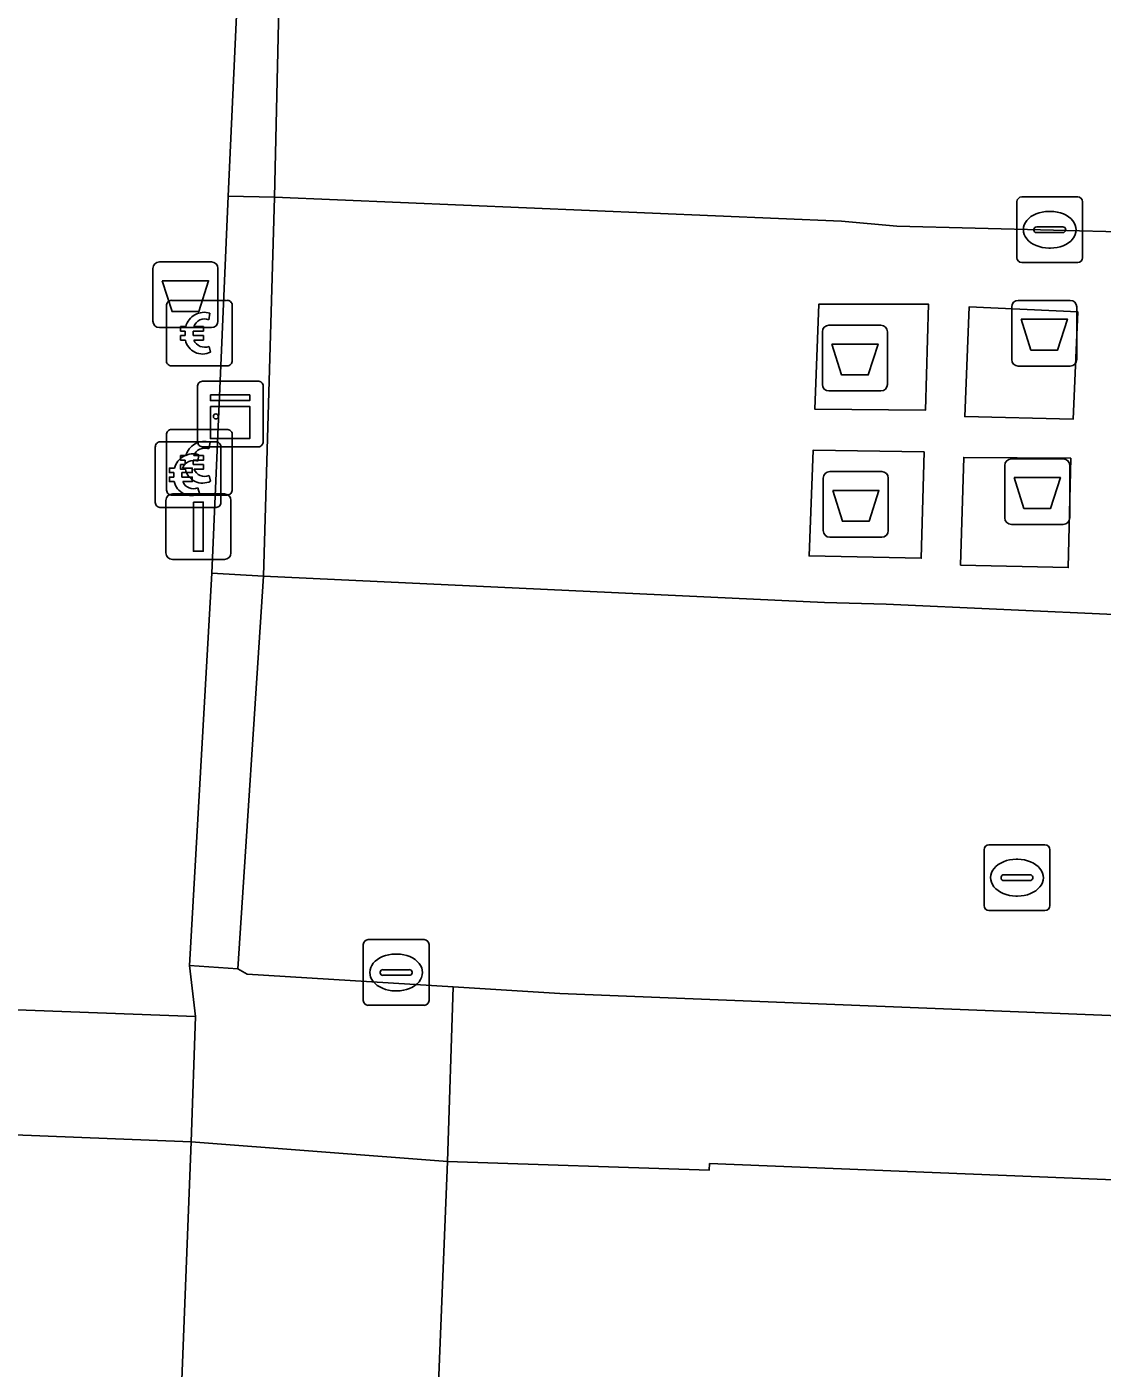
# Model space of a CAD drawing. Extents: x 160888 to 161385, y 386490 to 386908.
# Drawn here: x 161040.48 to 161056.85, y 386578.36 to 386598.78 of the extents above; entities that cross this region are included whole.
import ezdxf

# ---------------------------------------------------------------- set-up
doc = ezdxf.new("R2010")
doc.units = 0
for name, color, linetype in [('IMGEO_Afval_apart_plaats', 7, 'Continuous'), ('IMGEO_Afvalbak', 7, 'Continuous'), ('IMGEO_Betaalautomaat', 7, 'Continuous'), ('IMGEO_Brandkraan', 7, 'Continuous'), ('IMGEO_Groenvoorziening', 7, 'Continuous'), ('IMGEO_Haag', 7, 'Continuous'), ('IMGEO_Kast', 7, 'Continuous'), ('IMGEO_Kolk', 7, 'Continuous'), ('IMGEO_Lichtmast', 7, 'Continuous'), ('IMGEO_Pand', 7, 'Continuous'), ('IMGEO_Rijbaan_lokaal_open', 7, 'Continuous'), ('IMGEO_Voetgangersgebied_open', 7, 'Continuous'), ('IMGEO_Voetpad_gesloten', 7, 'Continuous'), ('IMGEO_Voetpad_open', 7, 'Continuous')]:
    doc.layers.add(name, color=color, linetype=linetype)

msp = doc.modelspace()

# ---------------------------------------------------------------- linework, layer by layer
at = {"layer": 'IMGEO_Afval_apart_plaats'}
for p, q in [((161055.473, 386593.718), (161055.473, 386594.518)), ((161055.473, 386594.518), (161055.473, 386593.718)), ((161055.573, 386594.618), (161056.363, 386594.618)), ((161056.363, 386594.618), (161055.573, 386594.618)), ((161056.463, 386594.518), (161056.463, 386593.718)), ((161056.463, 386593.718), (161056.463, 386594.518)), ((161052.591, 386593.338), (161052.591, 386594.138)), ((161052.591, 386594.138), (161052.591, 386593.338)), ((161052.691, 386594.238), (161053.481, 386594.238)), ((161053.481, 386594.238), (161052.691, 386594.238)), ((161053.581, 386594.138), (161053.581, 386593.338)), ((161053.581, 386593.338), (161053.581, 386594.138)), ((161056.363, 386593.618), (161055.573, 386593.618)), ((161055.573, 386593.618), (161056.363, 386593.618)), ((161053.481, 386593.238), (161052.691, 386593.238)), ((161052.691, 386593.238), (161053.481, 386593.238)), ((161055.367, 386591.305), (161055.367, 386592.105)), ((161055.367, 386592.105), (161055.367, 386591.305)), ((161055.467, 386592.205), (161056.257, 386592.205)), ((161056.257, 386592.205), (161055.467, 386592.205)), ((161056.357, 386592.105), (161056.357, 386591.305)), ((161056.357, 386591.305), (161056.357, 386592.105)), ((161052.605, 386591.111), (161052.605, 386591.911)), ((161052.605, 386591.911), (161052.605, 386591.111)), ((161052.705, 386592.011), (161053.495, 386592.011)), ((161053.495, 386592.011), (161052.705, 386592.011)), ((161053.595, 386591.911), (161053.595, 386591.111)), ((161053.595, 386591.111), (161053.595, 386591.911)), ((161056.257, 386591.205), (161055.467, 386591.205)), ((161055.467, 386591.205), (161056.257, 386591.205)), ((161053.495, 386591.011), (161052.705, 386591.011)), ((161052.705, 386591.011), (161053.495, 386591.011))]:
    msp.add_line(p, q, dxfattribs=at)
for points in [[(161055.616, 386594.332), (161056.32, 386594.332), (161056.171, 386593.862), (161055.765, 386593.862), (161055.616, 386594.332)], [(161052.734, 386593.952), (161053.438, 386593.952), (161053.289, 386593.482), (161052.883, 386593.482), (161052.734, 386593.952)], [(161055.51, 386591.919), (161056.214, 386591.919), (161056.065, 386591.449), (161055.659, 386591.449), (161055.51, 386591.919)], [(161052.748, 386591.725), (161053.452, 386591.725), (161053.303, 386591.255), (161052.897, 386591.255), (161052.748, 386591.725)]]:
    msp.add_lwpolyline(points, dxfattribs=at)
for centre, start, end in [((161055.573, 386594.518), 90, 180), ((161055.573, 386594.518), 90, 180), ((161056.363, 386594.518), 0, 90), ((161056.363, 386594.518), 360, 90), ((161052.691, 386594.138), 90, 180), ((161052.691, 386594.138), 90, 180), ((161053.481, 386594.138), 0, 90), ((161053.481, 386594.138), 360, 90), ((161055.573, 386593.718), 180, 270), ((161055.573, 386593.718), 180, 270), ((161056.363, 386593.718), 270, 0), ((161056.363, 386593.718), 270, 0), ((161052.691, 386593.338), 180, 270), ((161052.691, 386593.338), 180, 270), ((161053.481, 386593.338), 270, 0), ((161053.481, 386593.338), 270, 0), ((161055.467, 386592.105), 90, 180), ((161055.467, 386592.105), 90, 180), ((161056.257, 386592.105), 0, 90), ((161056.257, 386592.105), 360, 90), ((161052.705, 386591.911), 90, 180), ((161052.705, 386591.911), 90, 180), ((161053.495, 386591.911), 0, 90), ((161053.495, 386591.911), 360, 90), ((161055.467, 386591.305), 180, 270), ((161055.467, 386591.305), 180, 270), ((161056.257, 386591.305), 270, 0), ((161056.257, 386591.305), 270, 0), ((161052.705, 386591.111), 180, 270), ((161052.705, 386591.111), 180, 270), ((161053.495, 386591.111), 270, 0), ((161053.495, 386591.111), 270, 0)]:
    msp.add_arc(centre, 0.1, start, end, dxfattribs=at)
at = {"layer": 'IMGEO_Afvalbak'}
for p, q in [((161042.503, 386595.203), (161043.293, 386595.203)), ((161043.293, 386595.203), (161042.503, 386595.203)), ((161042.403, 386594.303), (161042.403, 386595.103)), ((161042.403, 386595.103), (161042.403, 386594.303)), ((161043.393, 386595.103), (161043.393, 386594.303)), ((161043.393, 386594.303), (161043.393, 386595.103)), ((161043.293, 386594.203), (161042.503, 386594.203)), ((161042.503, 386594.203), (161043.293, 386594.203))]:
    msp.add_line(p, q, dxfattribs=at)
msp.add_lwpolyline([(161042.546, 386594.917), (161043.25, 386594.917), (161043.101, 386594.447), (161042.695, 386594.447), (161042.546, 386594.917)], dxfattribs=at)
for centre, start, end in [((161042.503, 386595.103), 90, 180), ((161042.503, 386595.103), 90, 180), ((161043.293, 386595.103), 0, 90), ((161043.293, 386595.103), 360, 90), ((161042.503, 386594.303), 180, 270), ((161042.503, 386594.303), 180, 270), ((161043.293, 386594.303), 270, 0), ((161043.293, 386594.303), 270, 0)]:
    msp.add_arc(centre, 0.1, start, end, dxfattribs=at)
at = {"layer": 'IMGEO_Betaalautomaat'}
for p, q in [((161042.609, 386593.694), (161042.609, 386594.535)), ((161042.609, 386594.535), (161042.609, 386593.694)), ((161042.684, 386594.618), (161043.525, 386594.618)), ((161043.525, 386594.618), (161042.684, 386594.618)), ((161043.608, 386594.544), (161043.608, 386593.703)), ((161043.608, 386593.703), (161043.608, 386594.544)), ((161043.271, 386594.423), (161043.254, 386594.323)), ((161042.892, 386594.082), (161042.892, 386594.15)), ((161043.013, 386594.15), (161043.013, 386594.082)), ((161043.258, 386593.917), (161043.28, 386593.83)), ((161043.534, 386593.619), (161042.693, 386593.619)), ((161042.693, 386593.619), (161043.534, 386593.619)), ((161042.61, 386591.728), (161042.61, 386592.569)), ((161042.61, 386592.569), (161042.61, 386591.728)), ((161042.685, 386592.652), (161043.526, 386592.652)), ((161043.526, 386592.652), (161042.685, 386592.652)), ((161043.609, 386592.578), (161043.609, 386591.737)), ((161043.609, 386591.737), (161043.609, 386592.578)), ((161042.439, 386591.539), (161042.439, 386592.38)), ((161042.439, 386592.38), (161042.439, 386591.539)), ((161042.514, 386592.463), (161043.355, 386592.463)), ((161043.355, 386592.463), (161042.514, 386592.463)), ((161043.101, 386592.268), (161043.084, 386592.168)), ((161043.272, 386592.457), (161043.255, 386592.357)), ((161043.438, 386592.389), (161043.438, 386591.548)), ((161043.438, 386591.548), (161043.438, 386592.389)), ((161042.893, 386592.116), (161042.893, 386592.184)), ((161043.014, 386592.184), (161043.014, 386592.116)), ((161042.722, 386591.927), (161042.722, 386591.995)), ((161042.843, 386591.995), (161042.843, 386591.927)), ((161043.259, 386591.951), (161043.281, 386591.864)), ((161043.535, 386591.653), (161042.694, 386591.653)), ((161042.694, 386591.653), (161043.535, 386591.653)), ((161043.088, 386591.762), (161043.11, 386591.675)), ((161043.364, 386591.464), (161042.523, 386591.464)), ((161042.523, 386591.464), (161043.364, 386591.464))]:
    msp.add_line(p, q, dxfattribs=at)
for points in [[(161042.892, 386594.15), (161042.823, 386594.15), (161042.823, 386594.219), (161042.902, 386594.219)], [(161043.024, 386594.219), (161043.171, 386594.219), (161043.171, 386594.15), (161043.013, 386594.15)], [(161042.897, 386594.013), (161042.823, 386594.013), (161042.823, 386594.082), (161042.892, 386594.082)], [(161043.013, 386594.082), (161043.171, 386594.082), (161043.171, 386594.013), (161043.027, 386594.013)], [(161042.722, 386591.995), (161042.653, 386591.995), (161042.653, 386592.064), (161042.732, 386592.064)], [(161042.893, 386592.184), (161042.824, 386592.184), (161042.824, 386592.253), (161042.903, 386592.253)], [(161042.898, 386592.047), (161042.824, 386592.047), (161042.824, 386592.116), (161042.893, 386592.116)], [(161042.854, 386592.064), (161043.001, 386592.064), (161043.001, 386591.995), (161042.843, 386591.995)], [(161043.025, 386592.253), (161043.172, 386592.253), (161043.172, 386592.184), (161043.014, 386592.184)], [(161043.014, 386592.116), (161043.172, 386592.116), (161043.172, 386592.047), (161043.028, 386592.047)], [(161042.727, 386591.858), (161042.653, 386591.858), (161042.653, 386591.927), (161042.722, 386591.927)], [(161042.843, 386591.927), (161043.001, 386591.927), (161043.001, 386591.858), (161042.857, 386591.858)]]:
    msp.add_lwpolyline(points, dxfattribs=at)
for centre, radius, start, end in [((161042.687, 386594.541), 0.0779, 92.4484, 184.2845), ((161042.687, 386594.541), 0.0779, 92.4484, 184.2845), ((161043.531, 386594.541), 0.0779, 2.4484, 94.2845), ((161043.531, 386594.541), 0.0779, 2.4484, 94.2845), ((161043.185, 386594.143), 0.293, 73.014, 165.0139), ((161043.191, 386594.156), 0.179, 69.3236, 159.5683), ((161043.158, 386594.068), 0.267, 191.8096, 297.0389), ((161043.191, 386594.083), 0.179, 202.7625, 291.8693), ((161042.687, 386593.697), 0.0779, 182.4484, 274.2845), ((161042.687, 386593.697), 0.0779, 182.4484, 274.2845), ((161043.531, 386593.697), 0.0779, 272.4484, 4.2845), ((161043.531, 386593.697), 0.0779, 272.4484, 4.2845), ((161042.688, 386592.575), 0.0779, 92.4484, 184.2845), ((161042.688, 386592.575), 0.0779, 92.4484, 184.2845), ((161043.186, 386592.177), 0.293, 73.014, 165.0139), ((161043.532, 386592.575), 0.0779, 2.4484, 94.2845), ((161043.532, 386592.575), 0.0779, 2.4484, 94.2845), ((161042.517, 386592.386), 0.0779, 92.4484, 184.2845), ((161042.517, 386592.386), 0.0779, 92.4484, 184.2845), ((161043.015, 386591.988), 0.293, 73.014, 165.0139), ((161043.192, 386592.19), 0.179, 69.3236, 159.5683), ((161043.361, 386592.386), 0.0779, 2.4484, 94.2845), ((161043.361, 386592.386), 0.0779, 2.4484, 94.2845), ((161043.021, 386592.001), 0.179, 69.3236, 159.5683), ((161042.988, 386591.913), 0.267, 191.8096, 297.0389), ((161043.021, 386591.928), 0.179, 202.7625, 291.8693), ((161043.159, 386592.102), 0.267, 191.8096, 297.0389), ((161043.192, 386592.117), 0.179, 202.7625, 291.8693), ((161042.688, 386591.731), 0.0779, 182.4484, 274.2845), ((161042.688, 386591.731), 0.0779, 182.4484, 274.2845), ((161043.532, 386591.731), 0.0779, 272.4484, 4.2845), ((161043.532, 386591.731), 0.0779, 272.4484, 4.2845), ((161042.517, 386591.542), 0.0779, 182.4484, 274.2845), ((161042.517, 386591.542), 0.0779, 182.4484, 274.2845), ((161043.361, 386591.542), 0.0779, 272.4484, 4.2845), ((161043.361, 386591.542), 0.0779, 272.4484, 4.2845)]:
    msp.add_arc(centre, radius, start, end, dxfattribs=at)
at = {"layer": 'IMGEO_Brandkraan'}
for p, q in [((161045.604, 386583.957), (161045.604, 386584.809)), ((161045.679, 386584.883), (161046.531, 386584.883)), ((161046.605, 386584.809), (161046.605, 386583.957)), ((161046.092, 386584.663), (161046.117, 386584.663)), ((161045.863, 386584.377), (161045.863, 386584.389)), ((161046.301, 386584.34), (161045.903, 386584.34)), ((161045.906, 386584.426), (161046.304, 386584.426)), ((161046.347, 386584.389), (161046.347, 386584.377)), ((161046.115, 386584.103), (161046.09, 386584.103)), ((161046.531, 386583.883), (161045.679, 386583.883))]:
    msp.add_line(p, q, dxfattribs=at)
for points in [[(161045.604, 386583.957), (161045.604, 386584.809)], [(161045.679, 386584.883), (161046.531, 386584.883)], [(161046.605, 386584.809), (161046.605, 386583.957)], [(161046.531, 386583.883), (161045.679, 386583.883)]]:
    msp.add_lwpolyline(points, dxfattribs=at)
for centre, radius, start, end in [((161045.681, 386584.807), 0.0765, 91.552, 178.448), ((161045.681, 386584.807), 0.0765, 91.552, 178.448), ((161046.529, 386584.807), 0.0765, 1.552, 88.448), ((161046.529, 386584.807), 0.0765, 1.552, 88.448), ((161045.903, 386584.386), 0.0403, 85.8775, 175.7526), ((161045.9, 386584.376), 0.0366, 178.938, 274.7102), ((161046.304, 386584.383), 0.043, 264.8664, 352.4533), ((161046.308, 386584.388), 0.0386, 1.7309, 96.639), ((161045.681, 386583.959), 0.0765, 181.552, 268.448), ((161045.681, 386583.959), 0.0765, 181.552, 268.448), ((161046.529, 386583.959), 0.0765, 271.552, 358.448), ((161046.529, 386583.959), 0.0765, 271.552, 358.448)]:
    msp.add_arc(centre, radius, start, end, dxfattribs=at)
for centre, major_axis, ratio, start_param, end_param in [((161046.091, 386584.383), (-0.387, 0.002), 0.722429, 4.712389, 7.853982), ((161046.116, 386584.383), (-0.39, 0.002), 0.717154, 1.570796, 4.712389)]:
    msp.add_ellipse(centre, major_axis=major_axis, ratio=ratio, start_param=start_param, end_param=end_param, dxfattribs=at)
at = {"layer": 'IMGEO_Groenvoorziening'}
msp.add_lwpolyline([(161044.087, 386590.418), (161044.251, 386596.188), (161043.546, 386596.205), (161043.3, 386590.462)], close=True, dxfattribs=at)
at = {"layer": 'IMGEO_Haag'}
msp.add_lwpolyline([(161044.087, 386590.418), (161044.251, 386596.188), (161043.546, 386596.205), (161043.3, 386590.462)], close=True, dxfattribs=at)
at = {"layer": 'IMGEO_Kast'}
for p, q in [((161043.082, 386592.462), (161043.082, 386593.303)), ((161043.082, 386593.303), (161043.082, 386592.462)), ((161043.157, 386593.387), (161043.998, 386593.387)), ((161043.998, 386593.387), (161043.157, 386593.387)), ((161044.082, 386593.312), (161044.082, 386592.471)), ((161044.082, 386592.471), (161044.082, 386593.312)), ((161044.007, 386592.387), (161043.166, 386592.387)), ((161043.166, 386592.387), (161044.007, 386592.387))]:
    msp.add_line(p, q, dxfattribs=at)
for points in [[(161043.277, 386593.177), (161043.877, 386593.177), (161043.877, 386593.092), (161043.277, 386593.092), (161043.277, 386593.177)], [(161043.277, 386593.002), (161043.877, 386593.002), (161043.877, 386592.513), (161043.277, 386592.513), (161043.277, 386593.002)]]:
    msp.add_lwpolyline(points, dxfattribs=at)
msp.add_circle((161043.361, 386592.851), 0.0377, dxfattribs=at)
for centre, start, end in [((161043.16, 386593.309), 92.4484, 184.2845), ((161043.16, 386593.309), 92.4484, 184.2845), ((161044.004, 386593.309), 2.4484, 94.2845), ((161044.004, 386593.309), 2.4484, 94.2845), ((161044.004, 386592.465), 272.4484, 4.2845), ((161044.004, 386592.465), 272.4484, 4.2845), ((161043.16, 386592.465), 182.4484, 274.2845), ((161043.16, 386592.465), 182.4484, 274.2845)]:
    msp.add_arc(centre, 0.0779, start, end, dxfattribs=at)
at = {"layer": 'IMGEO_Kolk'}
for p, q in [((161055.626, 386596.193), (161056.478, 386596.193)), ((161055.551, 386595.267), (161055.551, 386596.119)), ((161056.039, 386595.973), (161056.064, 386595.973)), ((161056.552, 386596.119), (161056.552, 386595.267)), ((161055.853, 386595.736), (161056.251, 386595.736)), ((161055.81, 386595.687), (161055.81, 386595.699)), ((161056.248, 386595.65), (161055.85, 386595.65)), ((161056.294, 386595.699), (161056.294, 386595.687)), ((161056.062, 386595.413), (161056.037, 386595.413)), ((161056.478, 386595.193), (161055.626, 386595.193)), ((161055.052, 386585.401), (161055.052, 386586.253)), ((161055.127, 386586.327), (161055.979, 386586.327)), ((161056.053, 386586.253), (161056.053, 386585.401)), ((161055.54, 386586.107), (161055.565, 386586.107)), ((161055.311, 386585.821), (161055.311, 386585.833)), ((161055.749, 386585.784), (161055.351, 386585.784)), ((161055.354, 386585.87), (161055.752, 386585.87)), ((161055.795, 386585.833), (161055.795, 386585.821)), ((161055.563, 386585.547), (161055.538, 386585.547)), ((161055.979, 386585.327), (161055.127, 386585.327))]:
    msp.add_line(p, q, dxfattribs=at)
for points in [[(161055.626, 386596.193), (161056.478, 386596.193)], [(161055.551, 386595.267), (161055.551, 386596.119)], [(161056.552, 386596.119), (161056.552, 386595.267)], [(161056.478, 386595.193), (161055.626, 386595.193)], [(161055.052, 386585.401), (161055.052, 386586.253)], [(161055.127, 386586.327), (161055.979, 386586.327)], [(161056.053, 386586.253), (161056.053, 386585.401)], [(161055.979, 386585.327), (161055.127, 386585.327)]]:
    msp.add_lwpolyline(points, dxfattribs=at)
for centre, radius, start, end in [((161055.628, 386596.117), 0.0765, 91.552, 178.448), ((161055.628, 386596.117), 0.0765, 91.552, 178.448), ((161056.476, 386596.117), 0.0765, 1.552, 88.448), ((161056.476, 386596.117), 0.0765, 1.552, 88.448), ((161055.85, 386595.696), 0.0403, 85.8775, 175.7526), ((161056.255, 386595.698), 0.0386, 1.7309, 96.639), ((161055.847, 386595.686), 0.0366, 178.938, 274.7102), ((161056.251, 386595.693), 0.043, 264.8664, 352.4533), ((161055.628, 386595.269), 0.0765, 181.552, 268.448), ((161055.628, 386595.269), 0.0765, 181.552, 268.448), ((161056.476, 386595.269), 0.0765, 271.552, 358.448), ((161056.476, 386595.269), 0.0765, 271.552, 358.448), ((161055.129, 386586.251), 0.0765, 91.552, 178.448), ((161055.129, 386586.251), 0.0765, 91.552, 178.448), ((161055.977, 386586.251), 0.0765, 1.552, 88.448), ((161055.977, 386586.251), 0.0765, 1.552, 88.448), ((161055.351, 386585.83), 0.0403, 85.8775, 175.7526), ((161055.348, 386585.82), 0.0366, 178.938, 274.7102), ((161055.752, 386585.827), 0.043, 264.8664, 352.4533), ((161055.756, 386585.832), 0.0386, 1.7309, 96.639), ((161055.129, 386585.403), 0.0765, 181.552, 268.448), ((161055.129, 386585.403), 0.0765, 181.552, 268.448), ((161055.977, 386585.403), 0.0765, 271.552, 358.448), ((161055.977, 386585.403), 0.0765, 271.552, 358.448)]:
    msp.add_arc(centre, radius, start, end, dxfattribs=at)
for centre, major_axis, ratio, start_param, end_param in [((161056.038, 386595.693), (-0.387, 0.002), 0.722429, 4.712389, 7.853982), ((161056.063, 386595.693), (-0.39, 0.002), 0.717154, 1.570796, 4.712389), ((161055.539, 386585.827), (-0.387, 0.002), 0.722429, 4.712389, 7.853982), ((161055.564, 386585.827), (-0.39, 0.002), 0.717154, 1.570796, 4.712389)]:
    msp.add_ellipse(centre, major_axis=major_axis, ratio=ratio, start_param=start_param, end_param=end_param, dxfattribs=at)
at = {"layer": 'IMGEO_Lichtmast'}
for p, q in [((161042.7, 386591.672), (161043.49, 386591.672)), ((161043.49, 386591.672), (161042.7, 386591.672)), ((161042.6, 386590.772), (161042.6, 386591.572)), ((161042.6, 386591.572), (161042.6, 386590.772)), ((161043.59, 386591.572), (161043.59, 386590.772)), ((161043.59, 386590.772), (161043.59, 386591.572)), ((161043.49, 386590.672), (161042.7, 386590.672)), ((161042.7, 386590.672), (161043.49, 386590.672))]:
    msp.add_line(p, q, dxfattribs=at)
msp.add_lwpolyline([(161043.02, 386591.547), (161043.17, 386591.547), (161043.17, 386590.797), (161043.02, 386590.797), (161043.02, 386591.547)], dxfattribs=at)
for centre, start, end in [((161042.7, 386591.572), 90, 180), ((161042.7, 386591.572), 90, 180), ((161043.49, 386591.572), 0, 90), ((161043.49, 386591.572), 360, 90), ((161042.7, 386590.772), 180, 270), ((161042.7, 386590.772), 180, 270), ((161043.49, 386590.772), 270, 0), ((161043.49, 386590.772), 270, 0)]:
    msp.add_arc(centre, 0.1, start, end, dxfattribs=at)
at = {"layer": 'IMGEO_Pand'}
for points in [[(161113.546, 386663.894), (161112.853, 386646.718), (161112.621, 386640.934), (161112.559, 386639.396), (161112.378, 386634.915), (161112.255, 386631.87), (161111.098, 386603.328), (161110.606, 386591.176), (161110.319, 386584.108), (161110.116, 386579.09), (161091.136, 386579.854), (161084.022, 386580.14), (161074.316, 386580.531), (161062.171, 386581.019), (161050.874, 386581.474), (161050.87, 386581.374), (161046.888, 386581.503), (161046.117, 386562.468)], [(161002.953, 386513.11), (161051.083, 386511.057), (161051.206, 386511.052), (161052.017, 386528.899), (161080.022, 386527.764), (161080.132, 386529.382), (161081.504, 386529.308), (161086.537, 386529.035), (161086.775, 386534.825), (161095.779, 386534.461), (161095.797, 386534.862), (161094.798, 386534.906), (161094.918, 386537.567), (161096.112, 386537.502), (161096.134, 386538.109), (161095.807, 386538.111), (161096.256, 386550.282), (161074.659, 386551.192), (161041.832, 386552.576), (161041.925, 386554.908), (161042.136, 386560.18), (161042.986, 386581.802), (161011.368, 386583.058)]]:
    msp.add_lwpolyline(points, dxfattribs=at)
at = {"layer": 'IMGEO_Rijbaan_lokaal_open'}
for points in [[(161098.414, 386599.274), (161098.278, 386599.279), (161047.095, 386601.374), (161044.375, 386601.515), (161044.251, 386596.188), (161052.882, 386595.826), (161053.723, 386595.747), (161057.303, 386595.654), (161057.994, 386595.63), (161091.236, 386594.231), (161094.965, 386594.132), (161101.774, 386593.919), (161107.744, 386593.603), (161110.493, 386661.403)], [(161097.578, 386588.211), (161094.839, 386588.218), (161094.672, 386588.225), (161077.134, 386588.975), (161074.242, 386589.098), (161057.146, 386589.829), (161053.563, 386589.992), (161052.626, 386590.016), (161044.087, 386590.418), (161043.695, 386584.439), (161043.837, 386584.358), (161046.972, 386584.164), (161048.595, 386584.064), (161107.346, 386581.714), (161107.72, 386592.866), (161103.947, 386592.961), (161101.733, 386593.113)]]:
    msp.add_lwpolyline(points, dxfattribs=at)
at = {"layer": 'IMGEO_Voetgangersgebied_open'}
msp.add_lwpolyline([(161046.117, 386562.468), (161046.888, 386581.503), (161042.986, 386581.802), (161042.136, 386560.18)], dxfattribs=at)
at = {"layer": 'IMGEO_Voetpad_gesloten'}
for points in [[(161054.204, 386594.56), (161052.538, 386594.56), (161052.476, 386592.962), (161054.159, 386592.945)], [(161056.477, 386594.444), (161054.826, 386594.52), (161054.757, 386592.849), (161056.408, 386592.808)], [(161054.141, 386592.312), (161052.451, 386592.335), (161052.389, 386590.726), (161054.096, 386590.691)], [(161056.37, 386592.214), (161054.744, 386592.227), (161054.695, 386590.587), (161056.332, 386590.549)]]:
    msp.add_lwpolyline(points, close=True, dxfattribs=at)
at = {"layer": 'IMGEO_Voetpad_open'}
for points in [[(161112.255, 386631.87), (161112.378, 386634.915), (161112.559, 386639.396), (161112.621, 386640.934), (161112.853, 386646.718), (161113.546, 386663.894), (161110.493, 386661.403), (161107.744, 386593.603), (161107.72, 386592.866), (161107.346, 386581.714), (161048.595, 386584.064), (161046.972, 386584.164), (161046.888, 386581.503), (161050.87, 386581.374), (161050.874, 386581.474), (161062.171, 386581.019), (161074.316, 386580.531), (161084.022, 386580.14), (161091.136, 386579.854), (161110.116, 386579.09), (161110.319, 386584.108), (161110.606, 386591.176), (161111.098, 386603.328)], [(161044.375, 386601.515), (161043.789, 386601.497), (161043.546, 386596.205), (161044.251, 386596.188)], [(161057.303, 386595.654), (161053.723, 386595.747), (161052.882, 386595.826), (161044.251, 386596.188), (161044.087, 386590.418), (161052.626, 386590.016), (161053.563, 386589.992), (161057.146, 386589.829)], [(161052.538, 386594.56), (161054.204, 386594.56), (161054.159, 386592.945), (161052.476, 386592.962)], [(161054.826, 386594.52), (161056.477, 386594.444), (161056.408, 386592.808), (161054.757, 386592.849)], [(161054.141, 386592.312), (161054.096, 386590.691), (161052.389, 386590.726), (161052.451, 386592.335)], [(161056.37, 386592.214), (161056.332, 386590.549), (161054.695, 386590.587), (161054.744, 386592.227)], [(161043.3, 386590.462), (161042.958, 386584.491), (161043.695, 386584.439), (161044.087, 386590.418)], [(161028.446, 386584.756), (161015.434, 386585.271), (161000, 386585.882), (160979.913, 386586.677), (160979.803, 386584.313), (161000, 386583.51), (161011.368, 386583.058), (161042.986, 386581.802), (161043.051, 386583.712), (161033.828, 386584.056), (161028.426, 386584.257)], [(161043.051, 386583.712), (161042.986, 386581.802), (161046.888, 386581.503), (161046.972, 386584.164), (161043.837, 386584.358), (161043.695, 386584.439), (161042.958, 386584.491)]]:
    msp.add_lwpolyline(points, close=True, dxfattribs=at)
msp.add_lwpolyline([(161033.828, 386584.056), (161043.051, 386583.712), (161042.958, 386584.491), (161043.3, 386590.462), (161043.546, 386596.205), (161043.789, 386601.497), (161044.173, 386611.492), (161044.503, 386617.177), (161044.877, 386627.078), (161045.144, 386632.567), (161045.453, 386642.624)], dxfattribs=at)

doc.saveas('drawing.dxf')
